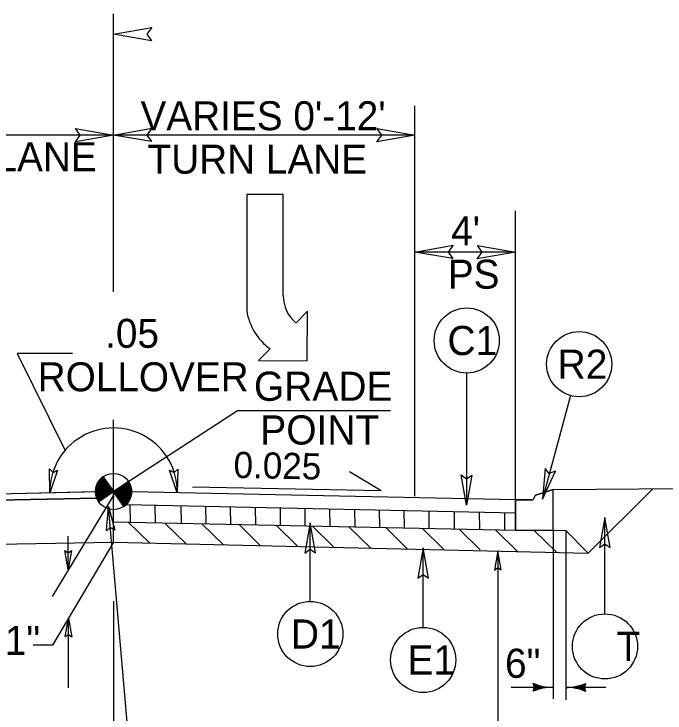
# Model space of a CAD drawing. Extents: x 2176024 to 2177225, y 75947 to 76635.
# Drawn here: x 2176241.88 to 2176267.8, y 76558.93 to 76586.77 of the extents above; entities that cross this region are included whole.
import ezdxf

# ---------------------------------------------------------------- set-up
doc = ezdxf.new("R2010")
doc.units = 0
for name, color, linetype in [('Exist XS Ground Line', 7, 'Continuous'), ('Old_Level_1', 7, 'Continuous'), ('Old_Level_11', 7, 'Continuous'), ('Prop Dimension', 7, 'Continuous'), ('Prop Lane Arrow CELL', 7, 'Continuous'), ('Typical Curb CELL', 7, 'Continuous'), ('Typical Grade Point Symbol CELL', 7, 'Continuous'), ('Typical Pavement Slope CELL', 7, 'Continuous'), ('Typical Pavement Slope Information CELL', 7, 'Continuous'), ('Typical Slope Point Local CELL', 7, 'Continuous'), ('Typical Terminator CELL', 7, 'Continuous'), ('Typical Text General CELL', 7, 'Continuous')]:
    doc.layers.add(name, color=color, linetype=linetype)

msp = doc.modelspace()

# ---------------------------------------------------------------- linework, layer by layer
at = {"layer": 'Exist XS Ground Line'}
msp.add_line((2176233.841, 76565.534), (2176245.841, 76565.736), dxfattribs=at)
at = {"layer": 'Old_Level_1'}
for p, q in [((2176263.341, 76567.833), (2176262.655, 76567.605)), ((2176263.341, 76566.208), (2176263.341, 76567.833)), ((2176262.591, 76567.516), (2176262.591, 76567.51)), ((2176246.512, 76566.524), (2176246.507, 76567.23)), ((2176247.51, 76566.501), (2176247.504, 76567.209)), ((2176248.543, 76566.48), (2176248.537, 76567.188)), ((2176249.524, 76566.458), (2176249.518, 76567.167)), ((2176262.497, 76567.417), (2176261.841, 76567.417)), ((2176261.841, 76567.417), (2176261.841, 76566.208)), ((2176250.505, 76566.435), (2176250.499, 76567.147)), ((2176251.502, 76566.412), (2176251.496, 76567.126)), ((2176252.491, 76566.405), (2176252.485, 76567.105)), ((2176253.472, 76566.383), (2176253.467, 76567.085)), ((2176254.462, 76566.366), (2176254.456, 76567.064)), ((2176255.459, 76566.352), (2176255.453, 76567.044)), ((2176256.44, 76566.32), (2176256.434, 76567.023)), ((2176257.421, 76566.304), (2176257.415, 76567.003)), ((2176258.41, 76566.278), (2176258.404, 76566.982)), ((2176259.415, 76566.262), (2176259.41, 76566.961)), ((2176260.421, 76566.243), (2176260.415, 76566.94)), ((2176261.418, 76566.219), (2176261.413, 76566.919)), ((2176247.287, 76565.691), (2176246.426, 76566.529)), ((2176248.725, 76565.67), (2176247.886, 76566.495)), ((2176250.204, 76565.638), (2176249.36, 76566.468)), ((2176251.694, 76565.595), (2176250.851, 76566.424)), ((2176253.162, 76565.573), (2176252.314, 76566.407)), ((2176254.593, 76565.552), (2176253.748, 76566.383)), ((2176256.095, 76565.486), (2176255.214, 76566.353)), ((2176257.563, 76565.449), (2176256.68, 76566.317)), ((2176258.976, 76565.461), (2176258.138, 76566.286)), ((2176260.436, 76565.431), (2176259.601, 76566.252)), ((2176261.926, 76565.368), (2176261.05, 76566.23)), ((2176261.841, 76566.208), (2176263.341, 76566.208)), ((2176263.475, 76565.333), (2176262.601, 76566.192))]:
    msp.add_line(p, q, dxfattribs=at)
for centre, start, end in [((2176262.497, 76567.51), 270, 360), ((2176262.684, 76567.516), 108.4349, 180)]:
    msp.add_arc(centre, 0.0937, start, end, dxfattribs=at)
at = {"layer": 'Old_Level_11'}
for p, q in [((2176244.207, 76573.248), (2176241.999, 76573.248)), ((2176241.999, 76573.248), (2176243.911, 76569.392)), ((2176259.896, 76572.47), (2176259.896, 76567.208)), ((2176264.038, 76571.572), (2176262.915, 76567.453)), ((2176250.771, 76570.96), (2176245.841, 76567.75)), ((2176256.87, 76570.96), (2176250.771, 76570.96)), ((2176265.405, 76562.883), (2176265.405, 76566.725)), ((2176253.673, 76563.377), (2176253.673, 76566.51)), ((2176263.341, 76566.208), (2176263.341, 76559.496)), ((2176263.841, 76566.198), (2176263.841, 76559.455)), ((2176258.169, 76562.343), (2176258.169, 76565.509)), ((2176261.674, 76559.958), (2176263.341, 76559.958)), ((2176265.441, 76559.955), (2176263.841, 76559.955))]:
    msp.add_line(p, q, dxfattribs=at)
for points in [[(2176263.028, 76568.666), (2176262.915, 76567.453), (2176263.435, 76568.563), (2176263.189, 76568.47)], [(2176260.103, 76568.408), (2176259.896, 76567.208), (2176259.683, 76568.414), (2176259.896, 76568.261)], [(2176245.557, 76566.188), (2176245.642, 76567.159), (2176245.892, 76566.211), (2176245.712, 76566.319)], [(2176265.611, 76565.525), (2176265.405, 76566.725), (2176265.191, 76565.518), (2176265.405, 76565.672)], [(2176253.88, 76565.31), (2176253.673, 76566.51), (2176253.46, 76565.304), (2176253.673, 76565.457)], [(2176258.376, 76564.309), (2176258.169, 76565.509), (2176257.956, 76564.303), (2176258.169, 76564.456)]]:
    msp.add_lwpolyline(points, close=True, dxfattribs=at)
for centre in [(2176259.902, 76573.766), (2176264.379, 76572.822), (2176253.673, 76562.081), (2176265.405, 76561.587), (2176258.169, 76561.047)]:
    msp.add_circle(centre, 1.296, dxfattribs=at)
for centre, radius, start, end in [((2176245.841, 76567.75), 2.534, 358.8065, 181.1935), ((2176262.132, 76559.958), 0.448, 339.2343, 20.766), ((2176263.315, 76561.873), 1.915, 246.4848, 270.7622), ((2176263.315, 76558.043), 1.915, 89.2381, 113.5155), ((2176263.315, 76561.873), 1.942, 247.1893, 260.4638), ((2176263.315, 76558.043), 1.942, 99.5365, 112.811), ((2176263.315, 76561.873), 1.969, 247.7696, 256.6115), ((2176263.315, 76558.043), 1.969, 103.3888, 112.2307), ((2176263.315, 76561.873), 1.995, 248.2502, 253.7031), ((2176263.315, 76558.043), 1.995, 106.2972, 111.7501), ((2176263.315, 76561.873), 2.022, 248.6472, 251.2913), ((2176263.315, 76558.043), 2.022, 108.709, 111.3531), ((2176263.866, 76561.87), 1.915, 269.2382, 293.5156), ((2176263.866, 76558.039), 1.915, 66.4849, 90.7623), ((2176263.866, 76561.87), 1.942, 279.5367, 292.8111), ((2176263.866, 76558.039), 1.942, 67.1895, 80.4639), ((2176263.866, 76561.87), 1.969, 283.389, 292.2308), ((2176263.866, 76558.039), 1.969, 67.7698, 76.6116), ((2176263.866, 76561.87), 1.995, 286.2973, 291.7503), ((2176263.866, 76558.039), 1.995, 68.2503, 73.7032), ((2176263.866, 76561.87), 2.022, 288.7091, 291.3532), ((2176263.866, 76558.039), 2.022, 68.6473, 71.2914), ((2176265.049, 76559.955), 0.448, 159.2344, 200.7661)]:
    msp.add_arc(centre, radius, start, end, dxfattribs=at)
at = {"layer": 'Prop Dimension'}
for p, q in [((2176245.841, 76575.699), (2176245.841, 76586.766)), ((2176257.841, 76567.566), (2176257.841, 76583.108)), ((2176245.841, 76581.946), (2176233.947, 76581.946)), ((2176257.841, 76581.946), (2176245.841, 76581.946)), ((2176261.841, 76567.362), (2176261.841, 76578.927)), ((2176261.841, 76577.289), (2176257.841, 76577.289)), ((2176245.841, 76567.5), (2176245.841, 76570.606)), ((2176245.841, 76568.173), (2176245.841, 76569.787)), ((2176245.826, 76567.577), (2176243.4, 76563.569)), ((2176246.864, 76553.036), (2176245.642, 76567.159)), ((2176244.037, 76564.645), (2176244.037, 76565.973)), ((2176245.84, 76565.736), (2176243.414, 76561.641)), ((2176261.143, 76565.386), (2176261.143, 76557.301)), ((2176245.841, 76563.382), (2176245.841, 76555.945)), ((2176244.051, 76559.94), (2176244.051, 76562.716)), ((2176243.414, 76561.641), (2176242.634, 76561.641))]:
    msp.add_line(p, q, dxfattribs=at)
at = {"layer": 'Prop Lane Arrow CELL'}
for p, q in [((2176252.592, 76579.579), (2176251.144, 76579.576)), ((2176251.144, 76579.576), (2176251.152, 76574.947)), ((2176252.599, 76575.564), (2176252.592, 76579.579)), ((2176253.566, 76574.929), (2176253.106, 76574.468)), ((2176253.547, 76572.955), (2176253.566, 76574.929)), ((2176252.076, 76573.435), (2176251.617, 76572.973)), ((2176251.617, 76572.973), (2176253.547, 76572.955))]:
    msp.add_line(p, q, dxfattribs=at)
for centre, radius, start, end in [((2176254.029, 76575.562), 1.437, 180.1063, 229.7645), ((2176253.422, 76575.298), 2.305, 188.7824, 234.0941)]:
    msp.add_arc(centre, radius, start, end, dxfattribs=at)
at = {"layer": 'Typical Curb CELL'}
for p, q in [((2176245.84, 76565.736), (2176245.841, 76567.75)), ((2176245.841, 76565.736), (2176245.841, 76567.75)), ((2176262.655, 76567.605), (2176263.341, 76567.833)), ((2176263.341, 76566.208), (2176263.341, 76567.833)), ((2176262.591, 76567.51), (2176262.591, 76567.516)), ((2176261.841, 76567.417), (2176262.497, 76567.417)), ((2176261.841, 76566.208), (2176261.841, 76567.417)), ((2176261.841, 76566.208), (2176263.341, 76566.208))]:
    msp.add_line(p, q, dxfattribs=at)
for centre, start, end in [((2176262.497, 76567.51), 270, 360), ((2176262.684, 76567.516), 108.4349, 180)]:
    msp.add_arc(centre, 0.0937, start, end, dxfattribs=at)
at = {"layer": 'Typical Grade Point Symbol CELL'}
for p, q in [((2176245.429, 76568.342), (2176245.841, 76567.75)), ((2176245.841, 76567.75), (2176246.432, 76568.162)), ((2176245.248, 76567.34), (2176245.841, 76567.75)), ((2176245.841, 76567.75), (2176245.248, 76567.34)), ((2176246.253, 76567.158), (2176245.841, 76567.75))]:
    msp.add_line(p, q, dxfattribs=at)
for points in [[(2176245.464, 76568.292), (2176245.225, 76568.125)], [(2176245.456, 76568.304), (2176245.244, 76568.156)], [(2176245.447, 76568.315), (2176245.271, 76568.193)], [(2176245.439, 76568.327), (2176245.305, 76568.234)], [(2176245.431, 76568.339), (2176245.366, 76568.294)], [(2176245.596, 76568.102), (2176245.12, 76567.771)], [(2176245.604, 76568.091), (2176245.12, 76567.754)], [(2176245.612, 76568.079), (2176245.12, 76567.737)], [(2176245.587, 76568.114), (2176245.121, 76567.789)], [(2176245.62, 76568.067), (2176245.121, 76567.719)], [(2176245.629, 76568.055), (2176245.121, 76567.702)], [(2176245.579, 76568.126), (2176245.122, 76567.808)], [(2176245.637, 76568.043), (2176245.123, 76567.685)], [(2176245.571, 76568.138), (2176245.124, 76567.827)], [(2176245.645, 76568.031), (2176245.124, 76567.669)], [(2176245.563, 76568.15), (2176245.126, 76567.846)], [(2176245.653, 76568.02), (2176245.126, 76567.653)], [(2176245.554, 76568.162), (2176245.128, 76567.865)], [(2176245.661, 76568.008), (2176245.129, 76567.637)], [(2176245.546, 76568.173), (2176245.132, 76567.885)], [(2176245.538, 76568.185), (2176245.137, 76567.906)], [(2176245.53, 76568.197), (2176245.142, 76567.927)], [(2176245.521, 76568.209), (2176245.148, 76567.949)], [(2176245.513, 76568.221), (2176245.154, 76567.971)], [(2176245.505, 76568.233), (2176245.162, 76567.994)], [(2176245.497, 76568.244), (2176245.171, 76568.017)], [(2176245.489, 76568.256), (2176245.181, 76568.042)], [(2176245.48, 76568.268), (2176245.194, 76568.069)], [(2176245.472, 76568.28), (2176245.208, 76568.096)], [(2176246.436, 76568.156), (2176246.436, 76568.156), (2176245.844, 76567.745)], [(2176246.444, 76568.145), (2176245.853, 76567.733)], [(2176246.451, 76568.132), (2176245.861, 76567.721)], [(2176246.46, 76568.12), (2176245.869, 76567.709)], [(2176246.466, 76568.107), (2176245.877, 76567.697)], [(2176246.473, 76568.095), (2176245.886, 76567.686)], [(2176246.48, 76568.082), (2176245.894, 76567.674)], [(2176246.487, 76568.069), (2176245.902, 76567.662)], [(2176246.494, 76568.056), (2176245.91, 76567.65)], [(2176246.5, 76568.043), (2176245.919, 76567.638)], [(2176246.505, 76568.029), (2176245.927, 76567.626)], [(2176246.511, 76568.015), (2176245.935, 76567.615)], [(2176245.67, 76567.996), (2176245.132, 76567.622)], [(2176245.678, 76567.984), (2176245.135, 76567.606)], [(2176245.686, 76567.972), (2176245.138, 76567.591)], [(2176245.694, 76567.96), (2176245.141, 76567.575)], [(2176245.703, 76567.949), (2176245.145, 76567.561)], [(2176245.711, 76567.937), (2176245.149, 76567.546)], [(2176245.719, 76567.925), (2176245.154, 76567.531)], [(2176245.727, 76567.913), (2176245.159, 76567.518)], [(2176245.736, 76567.901), (2176245.164, 76567.503)], [(2176245.744, 76567.889), (2176245.169, 76567.49)], [(2176245.752, 76567.878), (2176245.175, 76567.476)], [(2176245.76, 76567.866), (2176245.18, 76567.462)], [(2176245.769, 76567.854), (2176245.186, 76567.449)], [(2176245.777, 76567.842), (2176245.193, 76567.436)], [(2176245.785, 76567.83), (2176245.199, 76567.422)], [(2176245.793, 76567.818), (2176245.206, 76567.409)], [(2176245.801, 76567.807), (2176245.212, 76567.397)], [(2176245.81, 76567.795), (2176245.219, 76567.384)], [(2176245.818, 76567.783), (2176245.228, 76567.372)], [(2176245.826, 76567.771), (2176245.235, 76567.359)], [(2176245.834, 76567.759), (2176245.243, 76567.347), (2176245.243, 76567.347)], [(2176246.517, 76568.002), (2176245.943, 76567.603)], [(2176246.521, 76567.987), (2176245.952, 76567.591)], [(2176246.526, 76567.973), (2176245.96, 76567.579)], [(2176246.531, 76567.959), (2176245.968, 76567.567)], [(2176246.535, 76567.944), (2176245.976, 76567.555)], [(2176246.539, 76567.93), (2176245.984, 76567.544)], [(2176246.542, 76567.914), (2176245.993, 76567.532)], [(2176246.545, 76567.899), (2176246.001, 76567.52)], [(2176246.548, 76567.883), (2176246.009, 76567.508)], [(2176246.551, 76567.868), (2176246.017, 76567.496)], [(2176246.554, 76567.852), (2176246.026, 76567.484)], [(2176246.556, 76567.836), (2176246.034, 76567.473)], [(2176246.558, 76567.819), (2176246.042, 76567.461)], [(2176246.559, 76567.803), (2176246.05, 76567.449)], [(2176246.561, 76567.787), (2176246.059, 76567.437)], [(2176246.561, 76567.769), (2176246.067, 76567.425)], [(2176246.562, 76567.752), (2176246.075, 76567.413)], [(2176246.561, 76567.734), (2176246.083, 76567.402)], [(2176246.561, 76567.716), (2176246.092, 76567.39)], [(2176246.56, 76567.698), (2176246.1, 76567.378)], [(2176246.558, 76567.679), (2176246.108, 76567.366)], [(2176246.555, 76567.66), (2176246.116, 76567.354)], [(2176246.553, 76567.641), (2176246.124, 76567.342)], [(2176246.55, 76567.621), (2176246.133, 76567.331)], [(2176246.546, 76567.601), (2176246.141, 76567.319)], [(2176246.541, 76567.58), (2176246.149, 76567.307)], [(2176246.535, 76567.558), (2176246.157, 76567.295)], [(2176246.529, 76567.536), (2176246.166, 76567.283)], [(2176246.521, 76567.513), (2176246.174, 76567.271)], [(2176246.512, 76567.489), (2176246.182, 76567.26)], [(2176246.502, 76567.465), (2176246.19, 76567.248)], [(2176246.491, 76567.439), (2176246.199, 76567.236)], [(2176246.478, 76567.413), (2176246.207, 76567.224)], [(2176246.461, 76567.383), (2176246.215, 76567.212)], [(2176246.442, 76567.352), (2176246.223, 76567.2)], [(2176246.417, 76567.318), (2176246.232, 76567.189)], [(2176246.384, 76567.277), (2176246.24, 76567.177)], [(2176246.332, 76567.223), (2176246.248, 76567.165)]]:
    msp.add_lwpolyline(points, dxfattribs=at)
msp.add_circle((2176245.841, 76567.751), 0.721, dxfattribs=at)
for start, end in [(124.8249, 214.8249), (304.8249, 34.8249)]:
    msp.add_arc((2176245.841, 76567.751), 0.721, start, end, dxfattribs=at)
at = {"layer": 'Typical Pavement Slope CELL'}
for p, q in [((2176245.841, 76567.75), (2176209.841, 76567)), ((2176245.841, 76567.75), (2176245.841, 76567.5)), ((2176263.341, 76567.833), (2176275.841, 76567.917)), ((2176267.31, 76567.86), (2176264.74, 76565.304)), ((2176245.17, 76567.486), (2176221.841, 76567)), ((2176246.342, 76567.233), (2176261.841, 76566.911)), ((2176245.84, 76566.542), (2176261.841, 76566.208)), ((2176263.341, 76566.208), (2176263.841, 76566.198)), ((2176263.841, 76566.198), (2176264.74, 76565.304)), ((2176245.841, 76565.736), (2176264.74, 76565.304))]:
    msp.add_line(p, q, dxfattribs=at)
at = {"layer": 'Typical Pavement Slope Information CELL'}
for q in [(2176255.229, 76568.541), (2176248.985, 76567.929)]:
    msp.add_line((2176256.49, 76567.779), q, dxfattribs=at)
at = {"layer": 'Typical Slope Point Local CELL'}
for p, q in [((2176245.12, 76567.735), (2176233.841, 76567.5)), ((2176221.841, 76567), (2176245.17, 76567.486)), ((2176245.121, 76567.702), (2176245.121, 76567.702)), ((2176245.126, 76567.653), (2176245.126, 76567.653)), ((2176245.141, 76567.575), (2176245.141, 76567.576)), ((2176245.145, 76567.561), (2176245.145, 76567.561)), ((2176245.154, 76567.531), (2176245.154, 76567.531)), ((2176246.521, 76567.513), (2176246.521, 76567.513)), ((2176246.529, 76567.536), (2176246.529, 76567.536)), ((2176246.541, 76567.58), (2176246.541, 76567.579)), ((2176246.546, 76567.601), (2176246.545, 76567.6)), ((2176246.55, 76567.621), (2176246.55, 76567.621)), ((2176246.553, 76567.641), (2176246.553, 76567.641)), ((2176246.56, 76567.698), (2176246.559, 76567.698)), ((2176246.561, 76567.716), (2176246.561, 76567.716)), ((2176246.384, 76567.277), (2176246.384, 76567.277)), ((2176246.417, 76567.318), (2176246.416, 76567.317)), ((2176246.442, 76567.352), (2176246.441, 76567.352)), ((2176246.461, 76567.383), (2176246.46, 76567.383)), ((2176246.478, 76567.413), (2176246.477, 76567.412)), ((2176246.491, 76567.439), (2176246.49, 76567.439))]:
    msp.add_line(p, q, dxfattribs=at)
for points in [[(2176246.342, 76567.233), (2176261.841, 76566.911), (2176261.841, 76567.417), (2176246.561, 76567.735)], [(2176245.121, 76567.702), (2176245.121, 76567.702)], [(2176245.126, 76567.653), (2176245.126, 76567.653)], [(2176245.141, 76567.575), (2176245.141, 76567.575)], [(2176245.145, 76567.561), (2176245.145, 76567.561)], [(2176245.154, 76567.531), (2176245.154, 76567.531)], [(2176246.521, 76567.513), (2176246.521, 76567.513)], [(2176246.529, 76567.536), (2176246.529, 76567.536)], [(2176246.541, 76567.58), (2176246.541, 76567.58)], [(2176246.546, 76567.601), (2176246.546, 76567.601)], [(2176246.55, 76567.621), (2176246.55, 76567.621)], [(2176246.553, 76567.641), (2176246.553, 76567.641)], [(2176246.559, 76567.698), (2176246.56, 76567.698)], [(2176246.561, 76567.716), (2176246.561, 76567.716)], [(2176246.384, 76567.278), (2176246.384, 76567.277)], [(2176246.417, 76567.318), (2176246.417, 76567.318)], [(2176246.441, 76567.353), (2176246.442, 76567.352)], [(2176246.461, 76567.383), (2176246.461, 76567.383)], [(2176246.477, 76567.413), (2176246.478, 76567.413)], [(2176246.49, 76567.439), (2176246.491, 76567.439)]]:
    msp.add_lwpolyline(points, dxfattribs=at)
for start, end in [(181.2559, 182.5146), (358.6425, 358.745), (357.2652, 358.6425), (182.5146, 183.8761), (183.8895, 186.5121), (186.5121, 187.8094), (187.8245, 189.0767), (189.0767, 194.0754), (194.0907, 195.2968), (195.2976, 197.7127), (197.7154, 200.0946), (200.0946, 201.5479), (334.3803, 336.6018), (336.6018, 338.7193), (338.7193, 340.731), (340.7368, 342.6429), (342.646, 344.4557), (344.4557, 346.2404), (346.2648, 347.9455), (347.9775, 349.598), (349.5984, 351.2038), (351.2196, 354.2837), (354.2837, 355.7778), (355.8127, 357.2394), (314.1276, 318.8918), (318.962, 323.0217), (323.0712, 326.3949), (326.4569, 329.3265), (329.3648, 331.9603), (332.0413, 334.3764)]:
    msp.add_arc((2176245.841, 76567.751), 0.721, start, end, dxfattribs=at)
at = {"layer": 'Typical Terminator CELL'}
for points in [[(2176247.35, 76585.697), (2176245.841, 76585.957), (2176247.359, 76586.225), (2176247.166, 76585.957)], [(2176244.331, 76582.206), (2176245.841, 76581.946), (2176244.323, 76581.677), (2176244.516, 76581.946)], [(2176247.35, 76581.686), (2176245.841, 76581.946), (2176247.359, 76582.214), (2176247.166, 76581.946)], [(2176256.331, 76582.206), (2176257.841, 76581.946), (2176256.323, 76581.677), (2176256.516, 76581.946)], [(2176259.35, 76577.029), (2176257.841, 76577.289), (2176259.359, 76577.558), (2176259.166, 76577.289)], [(2176260.331, 76577.549), (2176261.841, 76577.289), (2176260.323, 76577.021), (2176260.516, 76577.289)], [(2176243.609, 76568.599), (2176243.307, 76567.697), (2176243.286, 76568.654), (2176243.432, 76568.51)], [(2176248.397, 76568.648), (2176248.374, 76567.697), (2176248.072, 76568.605), (2176248.254, 76568.511)], [(2176244.17, 76565.399), (2176244.037, 76564.645), (2176243.905, 76565.404), (2176244.039, 76565.307)], [(2176261.273, 76564.631), (2176261.143, 76565.386), (2176261.009, 76564.627), (2176261.143, 76564.723)], [(2176243.919, 76561.962), (2176244.051, 76562.716), (2176244.183, 76561.957), (2176244.049, 76562.054)]]:
    msp.add_lwpolyline(points, close=True, dxfattribs=at)

# ---------------------------------------------------------------- texts
at = {"layer": 'Old_Level_11'}
for s, rotation, p in [('C1', 0.0003, (2176259.133, 76573.186)), ('R2', 0.0003, (2176263.519, 76572.242)), ('GRADE', 0.0002, (2176251.429, 76571.365)), ('POINT', 0.0002, (2176251.682, 76569.625)), ('D1', 0.0003, (2176252.901, 76561.501)), ('T', 0.0003, (2176265.862, 76561.007)), ('E1', 0.0003, (2176257.541, 76560.467)), ('6"', 0.0002, (2176261.423, 76560.336))]:
    msp.add_text(s, height=1.16, rotation=rotation, dxfattribs=at).set_placement(p)
msp.add_text('11"', height=1.1533, dxfattribs=at).set_placement((2176240.655, 76561.251))
at = {"layer": 'Typical Pavement Slope Information CELL'}
msp.add_text('0.025', height=1.0429, rotation=358.8543, dxfattribs=at).set_placement((2176250.61, 76568.297))
at = {"layer": 'Typical Text General CELL'}
for s, height, p in [("VARIES 0'-12'", 1.15334, (2176246.913, 76582.138)), ('TRAVEL LANE', 1.15334, (2176234.715, 76580.504)), (' TURN LANE', 1.1533, (2176246.766, 76580.408)), ("4'", 1.1533, (2176259.279, 76577.56)), ('PS', 1.1533, (2176259.149, 76575.83))]:
    msp.add_text(s, height=height, dxfattribs=at).set_placement(p)
for s, p in [('.05', (2176245.505, 76573.475)), ('ROLLOVER', (2176242.82, 76571.745))]:
    msp.add_text(s, height=1.1533, rotation=360, dxfattribs=at).set_placement(p)

doc.saveas('drawing.dxf')
